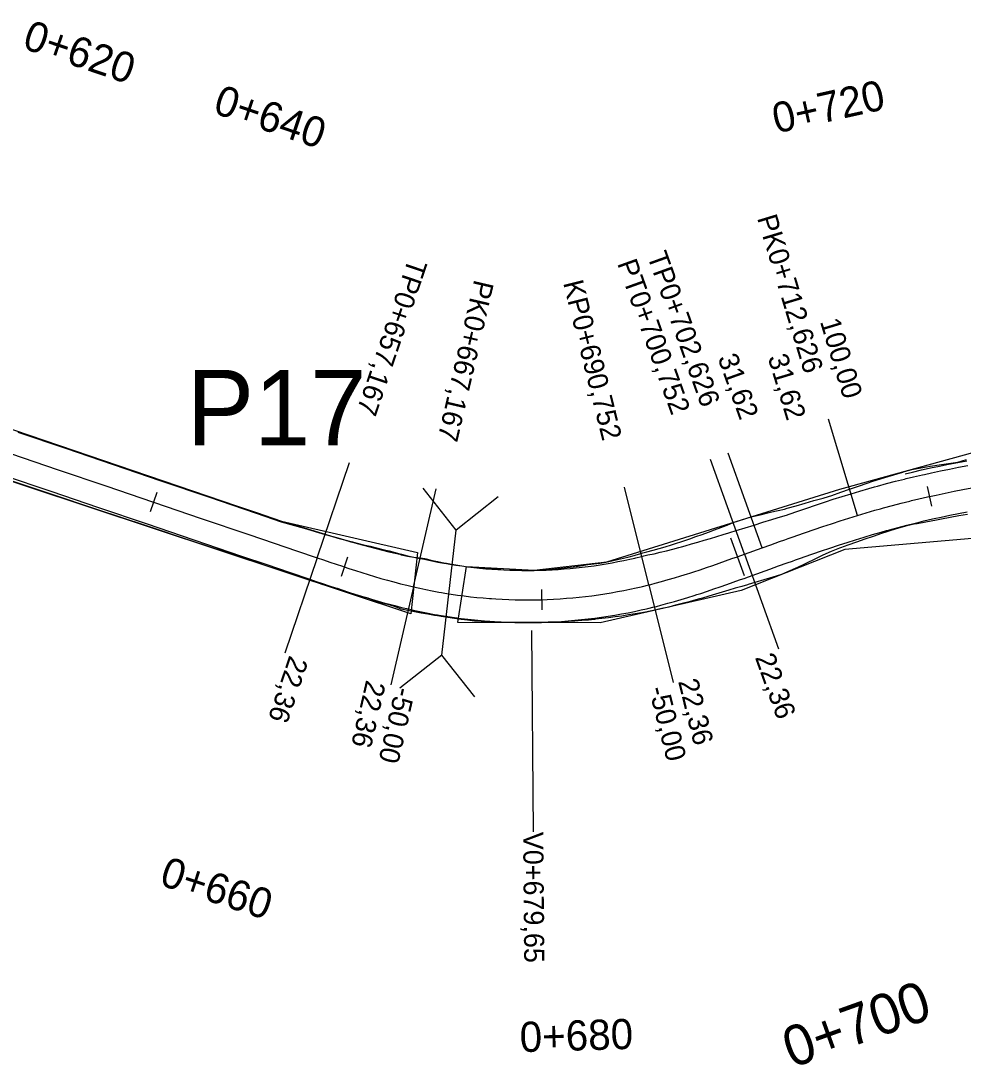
# Model space of a CAD drawing. Extents: x -636600 to -628587, y -1090963 to -1085869.
# Drawn here: x -634639.3 to -634545.7, y -1089495.3 to -1089391.5 of the extents above; entities that cross this region are included whole.
import ezdxf

# ---------------------------------------------------------------- set-up
doc = ezdxf.new("R2010")
doc.units = 0
for name, color, linetype in [('01_PARCELY_NÁVRH_PC', 7, 'Continuous'), ('03_PC_OBJEKTY_STAV', 7, 'Continuous'), ('dno příkopu', 7, 'Continuous'), ('HEKTOMETRY100', 7, 'Continuous'), ('HEKTOMETRY20', 7, 'Continuous'), ('HL_BODY', 7, 'Continuous'), ('POLOMERY', 7, 'Continuous'), ('situace_osa', 7, 'Continuous'), ('situace_těleso', 7, 'Continuous'), ('situace_vozovka', 7, 'Continuous'), ('VRCHOLY', 7, 'Continuous')]:
    doc.layers.add(name, color=color, linetype=linetype)

msp = doc.modelspace()

# ---------------------------------------------------------------- linework, layer by layer
at = {"layer": '01_PARCELY_NÁVRH_PC'}
msp.add_lwpolyline([(-634791.48, -1089396.34), (-634786.46, -1089398.22), (-634756.6, -1089405.22), (-634679.35, -1089420.07), (-634659.15, -1089425.61), (-634613.45, -1089441.16), (-634599.95, -1089444.28), (-634600.59, -1089450.37), (-634657.94, -1089431.36), (-634675.44, -1089426.56), (-634709.26, -1089420.16), (-634738.13, -1089415.59), (-634794.85, -1089402.59), (-634792.5, -1089398.61)], close=True, dxfattribs=at)
msp.add_lwpolyline([(-634424.24, -1089457.69), (-634504.12, -1089442.38), (-634523.88, -1089441.66), (-634534.88, -1089442.03), (-634557.49, -1089443.98), (-634567.79, -1089448.05), (-634581.79, -1089451.27), (-634595.93, -1089451.24), (-634595.07, -1089445.68), (-634588.37, -1089446.03), (-634581.13, -1089445.21), (-634557.98, -1089437.99), (-634535.87, -1089431.9), (-634522.36, -1089431.98), (-634513.35, -1089433.07), (-634427.26, -1089451)], dxfattribs=at)
at = {"layer": '03_PC_OBJEKTY_STAV'}
for points in [[(-634591.94, -1089438.76), (-634596.09, -1089442.05), (-634599.39, -1089437.89)], [(-634597.54, -1089454.47), (-634596.09, -1089442.05)], [(-634594.25, -1089458.63), (-634597.54, -1089454.47), (-634601.7, -1089457.76)]]:
    msp.add_lwpolyline(points, dxfattribs=at)
at = {"layer": 'dno příkopu'}
msp.add_lwpolyline([(-634551.51, -1089436.46), (-634550.79, -1089436.29), (-634549.89, -1089436.08), (-634549.7, -1089436.03), (-634548.99, -1089435.88), (-634548.09, -1089435.69), (-634547.19, -1089435.5), (-634546.28, -1089435.33), (-634545.37, -1089435.16)], dxfattribs=at)
at = {"layer": 'HEKTOMETRY100'}
msp.add_lwpolyline([(-634568.84, -1089442.82), (-634567.49, -1089446.58)], dxfattribs=at)
at = {"layer": 'HEKTOMETRY20'}
for points in [[(-634625.84, -1089438.33), (-634626.49, -1089440.23)], [(-634549.32, -1089437.74), (-634548.88, -1089439.69)], [(-634606.91, -1089444.76), (-634607.54, -1089446.66)], [(-634587.64, -1089447.97), (-634587.58, -1089449.97)]]:
    msp.add_lwpolyline(points, dxfattribs=at)
at = {"layer": 'HL_BODY'}
for points in [[(-634556.23, -1089440.6), (-634559.13, -1089431.02)], [(-634565.7, -1089443.81), (-634569.07, -1089434.4)], [(-634609.91, -1089444.8), (-634606.69, -1089435.33)], [(-634567.46, -1089444.44), (-634570.83, -1089435.03)], [(-634600.34, -1089447.7), (-634598.09, -1089437.96)], [(-634576.98, -1089447.5), (-634579.39, -1089437.8)]]:
    msp.add_lwpolyline(points, dxfattribs=at)
at = {"layer": 'POLOMERY'}
for points in [[(-634556.23, -1089440.6), (-634559.13, -1089431.02)], [(-634565.7, -1089443.81), (-634569.07, -1089434.4)], [(-634609.91, -1089444.8), (-634613.12, -1089454.27)], [(-634567.46, -1089444.44), (-634564.08, -1089453.86)], [(-634600.34, -1089447.7), (-634602.6, -1089457.44)], [(-634576.98, -1089447.5), (-634574.56, -1089457.21)]]:
    msp.add_lwpolyline(points, dxfattribs=at)
at = {"layer": 'situace_osa'}
msp.add_lwpolyline([(-634640.37, -1089434.46), (-634635.63, -1089436.06), (-634630.9, -1089437.67), (-634626.16, -1089439.28), (-634621.43, -1089440.89), (-634616.7, -1089442.5), (-634614.19, -1089443.35), (-634611.96, -1089444.1), (-634609.91, -1089444.8), (-634609.28, -1089445.02), (-634608.65, -1089445.23), (-634608.01, -1089445.44), (-634607.38, -1089445.65), (-634607.22, -1089445.71), (-634606.75, -1089445.86), (-634606.11, -1089446.07), (-634605.48, -1089446.27), (-634604.84, -1089446.47), (-634604.21, -1089446.66), (-634603.57, -1089446.85), (-634602.92, -1089447.04), (-634602.44, -1089447.17), (-634602.28, -1089447.21), (-634601.64, -1089447.38), (-634600.99, -1089447.54), (-634600.34, -1089447.7), (-634599.88, -1089447.8), (-634599.72, -1089447.84), (-634599.1, -1089447.97), (-634598.47, -1089448.09), (-634597.84, -1089448.21), (-634597.57, -1089448.26), (-634597.22, -1089448.32), (-634596.59, -1089448.42), (-634595.96, -1089448.51), (-634595.32, -1089448.59), (-634594.69, -1089448.67), (-634594.06, -1089448.74), (-634593.42, -1089448.8), (-634592.79, -1089448.85), (-634592.6, -1089448.86), (-634592.15, -1089448.89), (-634591.52, -1089448.93), (-634590.88, -1089448.95), (-634590.24, -1089448.97), (-634589.6, -1089448.98), (-634588.97, -1089448.99), (-634588.33, -1089448.98), (-634587.69, -1089448.97), (-634587.61, -1089448.97), (-634587.05, -1089448.95), (-634586.42, -1089448.92), (-634585.78, -1089448.88), (-634585.15, -1089448.83), (-634584.51, -1089448.78), (-634583.88, -1089448.72), (-634583.24, -1089448.65), (-634582.63, -1089448.57), (-634582.61, -1089448.57), (-634581.98, -1089448.48), (-634581.35, -1089448.39), (-634580.72, -1089448.28), (-634580.09, -1089448.17), (-634579.46, -1089448.06), (-634578.84, -1089447.93), (-634578.22, -1089447.8), (-634577.71, -1089447.68), (-634577.6, -1089447.65), (-634576.98, -1089447.5), (-634576.75, -1089447.45), (-634576.33, -1089447.34), (-634575.69, -1089447.16), (-634575.05, -1089446.98), (-634574.41, -1089446.8), (-634573.77, -1089446.6), (-634573.13, -1089446.4), (-634572.9, -1089446.33), (-634572.5, -1089446.2), (-634571.86, -1089445.99), (-634571.23, -1089445.77), (-634570.6, -1089445.56), (-634569.97, -1089445.34), (-634569.34, -1089445.12), (-634568.72, -1089444.89), (-634568.17, -1089444.7), (-634568.09, -1089444.67), (-634567.46, -1089444.44), (-634565.7, -1089443.81), (-634564.84, -1089443.51), (-634563.98, -1089443.2), (-634563.46, -1089443.01), (-634563.13, -1089442.9), (-634562.54, -1089442.69), (-634562.27, -1089442.59), (-634561.41, -1089442.29), (-634560.55, -1089442), (-634559.69, -1089441.71), (-634558.83, -1089441.42), (-634558.73, -1089441.39), (-634557.96, -1089441.14), (-634557.1, -1089440.86), (-634556.23, -1089440.6), (-634555.37, -1089440.34), (-634554.51, -1089440.09), (-634553.95, -1089439.93), (-634553.64, -1089439.85), (-634552.77, -1089439.62), (-634551.91, -1089439.39), (-634551.03, -1089439.17), (-634550.86, -1089439.13), (-634550.16, -1089438.96), (-634549.29, -1089438.76), (-634549.1, -1089438.72), (-634548.41, -1089438.57), (-634547.53, -1089438.38), (-634546.65, -1089438.2), (-634545.77, -1089438.03), (-634544.89, -1089437.87)], dxfattribs=at)
at = {"layer": 'situace_těleso'}
for points in [[(-634639.64, -1089432.32), (-634634.91, -1089433.93), (-634630.17, -1089435.52), (-634625.43, -1089437.12), (-634620.69, -1089438.71), (-634615.95, -1089440.3), (-634613.45, -1089441.16), (-634611.19, -1089441.84), (-634609.12, -1089442.47), (-634608.48, -1089442.66), (-634607.84, -1089442.84), (-634607.2, -1089443.01), (-634606.56, -1089443.18), (-634606.4, -1089443.22), (-634605.93, -1089443.35), (-634605.29, -1089443.51), (-634604.66, -1089443.66), (-634604.02, -1089443.81), (-634603.4, -1089443.98), (-634602.77, -1089444.13), (-634602.16, -1089444.29), (-634601.69, -1089444.42), (-634601.54, -1089444.46), (-634600.92, -1089444.62), (-634600.3, -1089444.73), (-634599.67, -1089444.81), (-634599.23, -1089444.89), (-634599.08, -1089444.92), (-634598.5, -1089445.06), (-634597.91, -1089445.18), (-634597.33, -1089445.3), (-634597.06, -1089445.35), (-634596.74, -1089445.41), (-634596.15, -1089445.51), (-634595.55, -1089445.61), (-634594.96, -1089445.7), (-634594.36, -1089445.76), (-634593.77, -1089445.83), (-634593.17, -1089445.86), (-634592.57, -1089445.88), (-634592.39, -1089445.89), (-634591.97, -1089445.95), (-634591.37, -1089446), (-634590.77, -1089446.03), (-634590.17, -1089446.04), (-634589.57, -1089446.05), (-634588.97, -1089446.04), (-634588.37, -1089446.03), (-634587.77, -1089446.01), (-634587.69, -1089446.01), (-634587.17, -1089445.98), (-634586.58, -1089445.94), (-634585.98, -1089445.88), (-634585.38, -1089445.82), (-634584.79, -1089445.75), (-634584.19, -1089445.66), (-634583.6, -1089445.57), (-634583.03, -1089445.49), (-634583.01, -1089445.49), (-634582.42, -1089445.41), (-634581.83, -1089445.33), (-634581.24, -1089445.23), (-634580.65, -1089445.11), (-634580.07, -1089444.98), (-634579.49, -1089444.84), (-634578.91, -1089444.7), (-634578.43, -1089444.57), (-634578.33, -1089444.54), (-634577.75, -1089444.38), (-634577.55, -1089444.32), (-634577.15, -1089444.22), (-634576.54, -1089444.06), (-634575.94, -1089443.89), (-634575.33, -1089443.71), (-634574.72, -1089443.52), (-634574.11, -1089443.33), (-634573.88, -1089443.25), (-634573.5, -1089443.13), (-634572.89, -1089442.92), (-634572.28, -1089442.7), (-634571.67, -1089442.48), (-634571.05, -1089442.26), (-634570.44, -1089442.03), (-634569.82, -1089441.79), (-634569.28, -1089441.59), (-634569.2, -1089441.55), (-634568.58, -1089441.31), (-634566.8, -1089440.74), (-634565.91, -1089440.53), (-634565.01, -1089440.32), (-634564.46, -1089440.19), (-634564.11, -1089440.11), (-634563.49, -1089439.97), (-634563.22, -1089439.89), (-634562.34, -1089439.63), (-634561.45, -1089439.38), (-634560.56, -1089439.13), (-634559.66, -1089438.88), (-634559.56, -1089438.85), (-634558.78, -1089438.61), (-634557.9, -1089438.3), (-634557.02, -1089437.99), (-634556.15, -1089437.69), (-634555.27, -1089437.4), (-634554.7, -1089437.21), (-634554.39, -1089437.11), (-634553.51, -1089436.83), (-634552.63, -1089436.56), (-634551.74, -1089436.29), (-634551.56, -1089436.24), (-634550.85, -1089436.03), (-634549.94, -1089435.86), (-634549.75, -1089435.83), (-634549.03, -1089435.71), (-634548.11, -1089435.57), (-634547.2, -1089435.44), (-634546.28, -1089435.32), (-634545.4, -1089435.03)], [(-634545.3, -1089440.5), (-634546.17, -1089440.65), (-634547.03, -1089440.8), (-634547.89, -1089440.96), (-634548.57, -1089441.09), (-634548.75, -1089441.12), (-634549.61, -1089441.29), (-634550.3, -1089441.43), (-634550.48, -1089441.45), (-634551.33, -1089441.63), (-634552.18, -1089441.86), (-634553.02, -1089442.13), (-634553.31, -1089442.23), (-634553.85, -1089442.4), (-634554.68, -1089442.68), (-634555.51, -1089442.96), (-634556.35, -1089443.25), (-634557.19, -1089443.55), (-634557.93, -1089443.83), (-634558.03, -1089443.86), (-634558.86, -1089444.19), (-634559.68, -1089444.56), (-634560.49, -1089444.95), (-634561.31, -1089445.34), (-634561.56, -1089445.46), (-634562.12, -1089445.74), (-634562.44, -1089445.88), (-634562.95, -1089446.1), (-634563.78, -1089446.47), (-634564.65, -1089446.74), (-634566.45, -1089447.27), (-634567.09, -1089447.46), (-634567.17, -1089447.48), (-634567.73, -1089447.65), (-634568.38, -1089447.84), (-634569.03, -1089448.04), (-634569.68, -1089448.23), (-634570.33, -1089448.42), (-634570.99, -1089448.61), (-634571.64, -1089448.81), (-634572.06, -1089448.92), (-634572.31, -1089448.99), (-634572.97, -1089449.18), (-634573.64, -1089449.36), (-634574.31, -1089449.53), (-634574.99, -1089449.7), (-634575.67, -1089449.86), (-634576.12, -1089449.96), (-634576.35, -1089450.01), (-634577.01, -1089450.14), (-634577.13, -1089450.16), (-634577.67, -1089450.26), (-634578.33, -1089450.38), (-634578.99, -1089450.49), (-634579.65, -1089450.59), (-634580.31, -1089450.68), (-634580.98, -1089450.77), (-634581.64, -1089450.85), (-634582.3, -1089450.92), (-634582.32, -1089450.93), (-634582.97, -1089450.99), (-634583.63, -1089451.05), (-634584.3, -1089451.09), (-634584.96, -1089451.14), (-634585.63, -1089451.17), (-634586.3, -1089451.19), (-634586.96, -1089451.21), (-634587.54, -1089451.22), (-634587.63, -1089451.22), (-634588.3, -1089451.24), (-634588.96, -1089451.25), (-634589.63, -1089451.23), (-634590.29, -1089451.24), (-634590.96, -1089451.25), (-634591.63, -1089451.24), (-634592.3, -1089451.23), (-634592.77, -1089451.2), (-634592.96, -1089451.19), (-634593.63, -1089451.15), (-634594.29, -1089451.1), (-634594.96, -1089451.02), (-634595.62, -1089450.94), (-634596.28, -1089450.85), (-634596.94, -1089450.75), (-634597.6, -1089450.64), (-634597.97, -1089450.58), (-634598.26, -1089450.53), (-634598.92, -1089450.41), (-634599.57, -1089450.3), (-634600.23, -1089450.18), (-634600.4, -1089450.14), (-634600.89, -1089450.05), (-634601.57, -1089449.9), (-634602.22, -1089449.63), (-634602.88, -1089449.44), (-634603.05, -1089449.4), (-634603.55, -1089449.28), (-634604.21, -1089449.07), (-634604.85, -1089448.82), (-634605.52, -1089448.66), (-634606.17, -1089448.47), (-634606.82, -1089448.27), (-634607.47, -1089448.07), (-634607.96, -1089447.92), (-634608.12, -1089447.87), (-634608.76, -1089447.66), (-634609.4, -1089447.45), (-634610.03, -1089447.24), (-634610.66, -1089447.03), (-634612.72, -1089446.34), (-634614.96, -1089445.6), (-634617.47, -1089444.76), (-634622.21, -1089443.19), (-634626.95, -1089441.61), (-634631.7, -1089440.03), (-634636.44, -1089438.45), (-634641.19, -1089436.87)]]:
    msp.add_lwpolyline(points, dxfattribs=at)
at = {"layer": 'situace_vozovka'}
for points in [[(-634639.64, -1089432.33), (-634634.91, -1089433.93), (-634630.17, -1089435.54), (-634625.44, -1089437.15), (-634620.71, -1089438.76), (-634615.97, -1089440.37), (-634613.47, -1089441.22), (-634611.2, -1089441.87), (-634609.12, -1089442.48), (-634608.48, -1089442.67), (-634607.84, -1089442.85), (-634607.21, -1089443.03), (-634606.57, -1089443.21), (-634606.41, -1089443.26), (-634605.94, -1089443.39), (-634605.31, -1089443.56), (-634604.68, -1089443.73), (-634604.05, -1089443.9), (-634603.42, -1089444.06), (-634602.8, -1089444.21), (-634602.17, -1089444.36), (-634601.71, -1089444.46), (-634601.55, -1089444.5), (-634600.93, -1089444.63), (-634600.31, -1089444.76), (-634599.69, -1089444.88), (-634599.25, -1089444.95), (-634599.1, -1089444.99), (-634598.51, -1089445.11), (-634597.92, -1089445.23), (-634597.33, -1089445.34), (-634597.07, -1089445.38), (-634596.74, -1089445.44), (-634596.15, -1089445.53), (-634595.55, -1089445.62), (-634594.96, -1089445.7), (-634594.36, -1089445.77), (-634593.77, -1089445.83), (-634593.17, -1089445.89), (-634592.57, -1089445.94), (-634592.4, -1089445.95), (-634591.97, -1089445.98), (-634591.37, -1089446.01), (-634590.77, -1089446.04), (-634590.17, -1089446.05), (-634589.57, -1089446.06), (-634588.97, -1089446.07), (-634588.37, -1089446.06), (-634587.77, -1089446.05), (-634587.69, -1089446.05), (-634587.17, -1089446.03), (-634586.57, -1089446), (-634585.97, -1089445.97), (-634585.37, -1089445.92), (-634584.78, -1089445.87), (-634584.18, -1089445.81), (-634583.58, -1089445.75), (-634583, -1089445.67), (-634582.99, -1089445.67), (-634582.39, -1089445.59), (-634581.8, -1089445.5), (-634581.21, -1089445.41), (-634580.62, -1089445.3), (-634580.03, -1089445.19), (-634579.44, -1089445.07), (-634578.85, -1089444.94), (-634578.37, -1089444.84), (-634578.27, -1089444.81), (-634577.68, -1089444.67), (-634577.47, -1089444.62), (-634577.07, -1089444.53), (-634576.45, -1089444.4), (-634575.83, -1089444.25), (-634575.21, -1089444.1), (-634574.59, -1089443.94), (-634573.97, -1089443.78), (-634573.73, -1089443.72), (-634573.34, -1089443.61), (-634572.72, -1089443.43), (-634572.09, -1089443.25), (-634571.46, -1089443.07), (-634570.83, -1089442.88), (-634570.2, -1089442.69), (-634569.57, -1089442.5), (-634569.02, -1089442.33), (-634568.93, -1089442.3), (-634568.3, -1089442.11), (-634566.51, -1089441.55), (-634565.64, -1089441.28), (-634564.76, -1089441.02), (-634564.23, -1089440.85), (-634563.89, -1089440.75), (-634563.28, -1089440.56), (-634563.02, -1089440.47), (-634562.15, -1089440.17), (-634561.28, -1089439.87), (-634560.41, -1089439.57), (-634559.53, -1089439.28), (-634559.43, -1089439.25), (-634558.65, -1089438.99), (-634557.77, -1089438.71), (-634556.88, -1089438.44), (-634556, -1089438.18), (-634555.12, -1089437.92), (-634554.55, -1089437.77), (-634554.24, -1089437.68), (-634553.35, -1089437.44), (-634552.46, -1089437.21), (-634551.57, -1089436.99), (-634551.39, -1089436.94), (-634550.68, -1089436.77), (-634549.78, -1089436.57), (-634549.59, -1089436.52), (-634548.89, -1089436.37), (-634547.99, -1089436.18), (-634547.09, -1089435.99), (-634546.19, -1089435.82), (-634545.28, -1089435.65)], [(-634641.09, -1089436.59), (-634636.36, -1089438.19), (-634631.62, -1089439.8), (-634626.89, -1089441.41), (-634622.15, -1089443.02), (-634617.42, -1089444.63), (-634614.92, -1089445.48), (-634612.68, -1089446.24), (-634610.63, -1089446.93), (-634610, -1089447.15), (-634609.37, -1089447.36), (-634608.73, -1089447.58), (-634608.09, -1089447.79), (-634607.93, -1089447.84), (-634607.45, -1089448), (-634606.8, -1089448.21), (-634606.16, -1089448.42), (-634605.51, -1089448.62), (-634604.85, -1089448.82), (-634604.19, -1089449.01), (-634603.53, -1089449.2), (-634603.04, -1089449.34), (-634602.87, -1089449.38), (-634602.2, -1089449.56), (-634601.53, -1089449.73), (-634600.85, -1089449.89), (-634600.37, -1089450), (-634600.2, -1089450.04), (-634599.55, -1089450.18), (-634598.89, -1089450.3), (-634598.24, -1089450.43), (-634597.95, -1089450.48), (-634597.58, -1089450.54), (-634596.93, -1089450.64), (-634596.27, -1089450.74), (-634595.61, -1089450.83), (-634594.94, -1089450.91), (-634594.28, -1089450.98), (-634593.62, -1089451.04), (-634592.95, -1089451.09), (-634592.76, -1089451.11), (-634592.29, -1089451.14), (-634591.63, -1089451.17), (-634590.96, -1089451.2), (-634590.29, -1089451.22), (-634589.63, -1089451.23), (-634588.96, -1089451.24), (-634588.3, -1089451.23), (-634587.63, -1089451.22), (-634587.54, -1089451.21), (-634586.96, -1089451.19), (-634586.3, -1089451.16), (-634585.63, -1089451.12), (-634584.97, -1089451.08), (-634584.31, -1089451.02), (-634583.64, -1089450.95), (-634582.98, -1089450.88), (-634582.34, -1089450.8), (-634582.32, -1089450.8), (-634581.66, -1089450.71), (-634581, -1089450.61), (-634580.34, -1089450.5), (-634579.69, -1089450.39), (-634579.03, -1089450.26), (-634578.38, -1089450.13), (-634577.73, -1089449.99), (-634577.2, -1089449.87), (-634577.08, -1089449.84), (-634576.43, -1089449.69), (-634576.2, -1089449.63), (-634575.76, -1089449.51), (-634575.09, -1089449.33), (-634574.42, -1089449.15), (-634573.76, -1089448.95), (-634573.1, -1089448.75), (-634572.45, -1089448.55), (-634572.21, -1089448.47), (-634571.8, -1089448.34), (-634571.15, -1089448.12), (-634570.51, -1089447.9), (-634569.87, -1089447.68), (-634569.23, -1089447.46), (-634568.59, -1089447.24), (-634567.96, -1089447.01), (-634567.41, -1089446.82), (-634567.33, -1089446.79), (-634566.7, -1089446.56), (-634564.94, -1089445.93), (-634564.08, -1089445.62), (-634563.23, -1089445.32), (-634562.71, -1089445.13), (-634562.38, -1089445.02), (-634561.79, -1089444.81), (-634561.53, -1089444.72), (-634560.68, -1089444.42), (-634559.83, -1089444.13), (-634558.98, -1089443.84), (-634558.13, -1089443.56), (-634558.03, -1089443.52), (-634557.28, -1089443.28), (-634556.43, -1089443.01), (-634555.58, -1089442.75), (-634554.74, -1089442.5), (-634553.89, -1089442.25), (-634553.35, -1089442.1), (-634553.05, -1089442.02), (-634552.2, -1089441.79), (-634551.35, -1089441.57), (-634550.5, -1089441.36), (-634550.33, -1089441.32), (-634549.65, -1089441.15), (-634548.79, -1089440.95), (-634548.61, -1089440.91), (-634547.93, -1089440.77), (-634547.07, -1089440.58), (-634546.21, -1089440.41), (-634545.35, -1089440.24)]]:
    msp.add_lwpolyline(points, dxfattribs=at)
at = {"layer": 'VRCHOLY'}
msp.add_lwpolyline([(-634588.62, -1089452.03), (-634588.45, -1089472.03)], dxfattribs=at)

# ---------------------------------------------------------------- texts
at = {"layer": '03_PC_OBJEKTY_STAV'}
msp.add_text('P17', height=7.5, dxfattribs=at).set_placement((-634622.86, -1089433.64))
at = {"layer": 'HEKTOMETRY100'}
msp.add_text('0+700', height=4, rotation=19.6925, dxfattribs=at).set_placement((-634562.76, -1089495.53))
at = {"layer": 'HEKTOMETRY20'}
for s, rotation, p in [('0+620', 341.2394, (-634639.31, -1089394.16)), ('0+640', 341.2394, (-634620.37, -1089400.59)), ('0+720', 12.635, (-634564.31, -1089402.67)), ('0+660', 341.6991, (-634625.69, -1089477.27)), ('0+680', 1.674, (-634589.75, -1089493.92))]:
    msp.add_text(s, height=3, rotation=rotation, dxfattribs=at).set_placement(p)
at = {"layer": 'HL_BODY'}
for s, rotation, p in [('PK0+712,626', 286.8602, (-634566.23, -1089411.05)), ('TP0+702,626', 289.725, (-634577.16, -1089414.8)), ('TP0+657,167', 251.2394, (-634600.83, -1089414.96)), ('PT0+700,752', 289.725, (-634580.13, -1089415.56)), ('PK0+667,167', 256.969, (-634594.29, -1089417.1)), ('KP0+690,752', 283.9954, (-634585.49, -1089417.49))]:
    msp.add_text(s, height=2, rotation=rotation, dxfattribs=at).set_placement(p)
at = {"layer": 'POLOMERY'}
for s, rotation, p in [('100,00', 286.8602, (-634559.98, -1089421.33)), ('31,62', 289.725, (-634570.15, -1089424.94)), ('31,62', 286.8602, (-634565.17, -1089424.89)), ('22,36', 251.2394, (-634612.65, -1089454.43)), ('22,36', 289.725, (-634566.44, -1089454.7)), ('22,36', 256.969, (-634605.03, -1089456.88)), ('22,36', 283.9954, (-634574.07, -1089457.08)), ('-50,00', 256.969, (-634602.11, -1089457.55)), ('-50,00', 283.9954, (-634576.98, -1089457.81))]:
    msp.add_text(s, height=2, rotation=rotation, dxfattribs=at).set_placement(p)
at = {"layer": 'VRCHOLY'}
msp.add_text('V0+679,65', height=2, rotation=270.4822, dxfattribs=at).set_placement((-634589.45, -1089472.04))
msp.add_text('V0+679,65', height=2, rotation=270.4822, dxfattribs=at).set_placement((-634589.45, -1089472.04))

doc.saveas('drawing.dxf')
